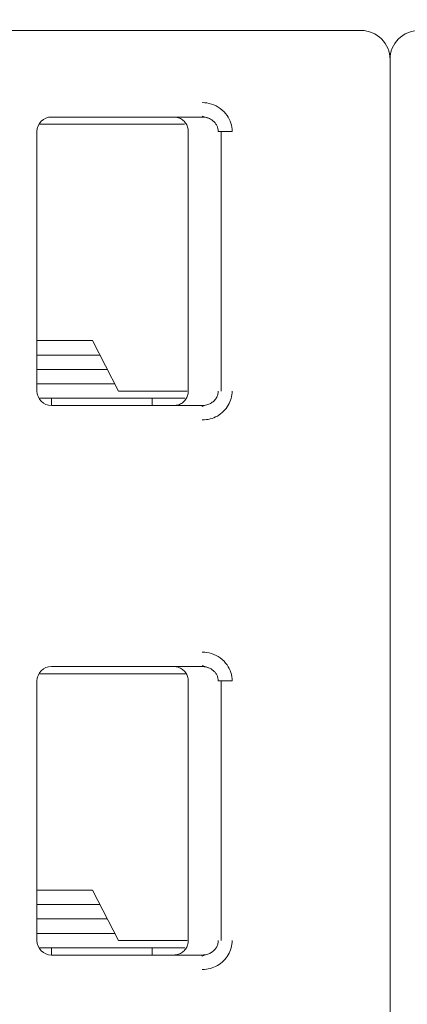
# Model space of a CAD drawing. Header units: millimetres. Extents: x -1114 to 1396, y -630 to 631.
# Tile 434 of 656: x 407.33 to 410.02, y -485.48 to -478.65. Entities that reach past the tile are written whole.
import ezdxf

# ---------------------------------------------------------------- set-up
doc = ezdxf.new("R2010")
doc.units = ezdxf.units.MM
doc.header["$MEASUREMENT"] = 0

msp = doc.modelspace()

# ---------------------------------------------------------------- linework, layer by layer
at = {"lineweight": 18}
for points, knots in [([(1038.9843, -629.7647), (1038.9843, -629.7647), (-1111.4882, -629.7647), (-1111.4882, -629.7647), (-1111.4882, -629.7647), (-1111.4882, -629.7647), (-1111.4882, 630.7883), (-1111.4882, 630.7883), (-1111.4882, 630.7883), (-1111.4882, 630.7883), (1038.9843, 630.7883), (1038.9843, 630.7883)], [0, 0, 0, 0, 0.333333, 0.333333, 0.333333, 0.333333, 0.666667, 0.666667, 0.666667, 0.666667, 1, 1, 1, 1]), ([(409.8952, -478.9266), (409.8952, -478.8736), (409.8742, -478.8227), (409.8367, -478.7852), (409.8367, -478.7852), (409.7992, -478.7477), (409.7483, -478.7266), (409.6952, -478.7266)], [0, 0, 0, 0, 0.5, 0.5, 0.5, 0.5, 1, 1, 1, 1]), ([(410.0952, -478.7266), (410.0422, -478.7266), (409.9913, -478.7477), (409.9538, -478.7852), (409.9538, -478.7852), (409.9163, -478.8227), (409.8952, -478.8736), (409.8952, -478.9266)], [0, 0, 0, 0, 0.5, 0.5, 0.5, 0.5, 1, 1, 1, 1]), ([(408.5927, -479.2266), (408.6147, -479.2264), (408.6358, -479.2297), (408.6569, -479.2365), (408.6569, -479.2365), (408.678, -479.2433), (408.6991, -479.2535), (408.7177, -479.2671), (408.7177, -479.2671), (408.7362, -479.2808), (408.7523, -479.2977), (408.7645, -479.315), (408.7645, -479.315), (408.7767, -479.3322), (408.785, -479.3497), (408.7907, -479.3682), (408.7907, -479.3682), (408.7965, -479.3867), (408.7996, -479.4063), (408.7997, -479.4266)], [0, 0, 0, 0, 0.2, 0.2, 0.2, 0.2, 0.4, 0.4, 0.4, 0.4, 0.6, 0.6, 0.6, 0.6, 0.8, 0.8, 0.8, 0.8, 1, 1, 1, 1]), ([(407.5452, -479.3266), (407.5187, -479.3266), (407.4933, -479.3371), (407.4745, -479.3559), (407.4745, -479.3559), (407.4558, -479.3746), (407.4452, -479.4001), (407.4452, -479.4266)], [0, 0, 0, 0, 0.5, 0.5, 0.5, 0.5, 1, 1, 1, 1]), ([(407.5452, -479.3266), (407.5187, -479.3266), (407.4933, -479.3371), (407.4745, -479.3559), (407.4745, -479.3559), (407.4558, -479.3746), (407.4452, -479.4001), (407.4452, -479.4266)], [0, 0, 0, 0, 0.5, 0.5, 0.5, 0.5, 1, 1, 1, 1]), ([(408.4952, -479.4266), (408.4952, -479.4162), (408.4936, -479.4057), (408.4904, -479.3958), (408.4904, -479.3958), (408.4872, -479.3858), (408.4823, -479.3764), (408.4762, -479.3679), (408.4762, -479.3679), (408.4701, -479.3595), (408.4627, -479.352), (408.4542, -479.3458), (408.4542, -479.3458), (408.4458, -479.3397), (408.4363, -479.3348), (408.4263, -479.3316), (408.4263, -479.3316), (408.4164, -479.3283), (408.4058, -479.3266), (408.3952, -479.3266)], [0, 0, 0, 0, 0.2, 0.2, 0.2, 0.2, 0.4, 0.4, 0.4, 0.4, 0.6, 0.6, 0.6, 0.6, 0.8, 0.8, 0.8, 0.8, 1, 1, 1, 1]), ([(408.5927, -479.3266), (408.6014, -479.3266), (408.6102, -479.3275), (408.6187, -479.3294), (408.6187, -479.3294), (408.627, -479.3312), (408.6352, -479.334), (408.6429, -479.3375), (408.6429, -479.3375), (408.6505, -479.341), (408.6577, -479.3454), (408.6642, -479.3504), (408.6642, -479.3504), (408.6704, -479.3552), (408.676, -479.3606), (408.6809, -479.3665), (408.6809, -479.3665), (408.6855, -479.3719), (408.6894, -479.3778), (408.6926, -479.3841), (408.6926, -479.3841), (408.6959, -479.3903), (408.6984, -479.3969), (408.7002, -479.4036), (408.7002, -479.4036), (408.7021, -479.4112), (408.7031, -479.4189), (408.7031, -479.4266)], [0, 0, 0, 0, 0.142857, 0.142857, 0.142857, 0.142857, 0.285714, 0.285714, 0.285714, 0.285714, 0.428571, 0.428571, 0.428571, 0.428571, 0.571429, 0.571429, 0.571429, 0.571429, 0.714286, 0.714286, 0.714286, 0.714286, 0.857143, 0.857143, 0.857143, 0.857143, 1, 1, 1, 1]), ([(407.4452, -481.2266), (407.4452, -481.2531), (407.4558, -481.2786), (407.4745, -481.2973), (407.4745, -481.2973), (407.4933, -481.3161), (407.5187, -481.3266), (407.5452, -481.3266)], [0, 0, 0, 0, 0.5, 0.5, 0.5, 0.5, 1, 1, 1, 1]), ([(407.4452, -481.2266), (407.4452, -481.2531), (407.4558, -481.2786), (407.4745, -481.2973), (407.4745, -481.2973), (407.4933, -481.3161), (407.5187, -481.3266), (407.5452, -481.3266)], [0, 0, 0, 0, 0.5, 0.5, 0.5, 0.5, 1, 1, 1, 1]), ([(408.4952, -481.2266), (408.4952, -481.237), (408.4936, -481.2475), (408.4904, -481.2574), (408.4904, -481.2574), (408.4872, -481.2674), (408.4823, -481.2768), (408.4762, -481.2853), (408.4762, -481.2853), (408.4701, -481.2938), (408.4627, -481.3012), (408.4542, -481.3074), (408.4542, -481.3074), (408.4458, -481.3135), (408.4363, -481.3184), (408.4263, -481.3216), (408.4263, -481.3216), (408.4164, -481.3249), (408.4058, -481.3266), (408.3952, -481.3266)], [0, 0, 0, 0, 0.2, 0.2, 0.2, 0.2, 0.4, 0.4, 0.4, 0.4, 0.6, 0.6, 0.6, 0.6, 0.8, 0.8, 0.8, 0.8, 1, 1, 1, 1]), ([(408.7031, -481.2266), (408.7031, -481.2351), (408.7019, -481.2436), (408.6996, -481.2518), (408.6996, -481.2518), (408.6972, -481.26), (408.6937, -481.2678), (408.6893, -481.2751), (408.6893, -481.2751), (408.6847, -481.2826), (408.6791, -481.2895), (408.6726, -481.2956), (408.6726, -481.2956), (408.666, -481.3019), (408.6586, -481.3073), (408.6505, -481.3118), (408.6505, -481.3118), (408.6419, -481.3166), (408.6327, -481.3202), (408.6231, -481.3227), (408.6231, -481.3227), (408.6132, -481.3253), (408.6029, -481.3266), (408.5927, -481.3266)], [0, 0, 0, 0, 0.166667, 0.166667, 0.166667, 0.166667, 0.333333, 0.333333, 0.333333, 0.333333, 0.5, 0.5, 0.5, 0.5, 0.666667, 0.666667, 0.666667, 0.666667, 0.833333, 0.833333, 0.833333, 0.833333, 1, 1, 1, 1]), ([(408.7997, -481.2266), (408.7997, -481.244), (408.7975, -481.2608), (408.793, -481.2773), (408.793, -481.2773), (408.7884, -481.2939), (408.7816, -481.3102), (408.7728, -481.3253), (408.7728, -481.3253), (408.7639, -481.3404), (408.7532, -481.3543), (408.7403, -481.3668), (408.7403, -481.3668), (408.7275, -481.3794), (408.7126, -481.3905), (408.6969, -481.3994), (408.6969, -481.3994), (408.6812, -481.4083), (408.6647, -481.415), (408.6473, -481.4195), (408.6473, -481.4195), (408.63, -481.424), (408.6118, -481.4264), (408.5927, -481.4266)], [0, 0, 0, 0, 0.166667, 0.166667, 0.166667, 0.166667, 0.333333, 0.333333, 0.333333, 0.333333, 0.5, 0.5, 0.5, 0.5, 0.666667, 0.666667, 0.666667, 0.666667, 0.833333, 0.833333, 0.833333, 0.833333, 1, 1, 1, 1]), ([(408.5927, -483.0366), (408.6147, -483.0364), (408.6358, -483.0397), (408.6569, -483.0465), (408.6569, -483.0465), (408.678, -483.0533), (408.6991, -483.0635), (408.7177, -483.0771), (408.7177, -483.0771), (408.7362, -483.0908), (408.7523, -483.1077), (408.7645, -483.125), (408.7645, -483.125), (408.7767, -483.1422), (408.785, -483.1597), (408.7907, -483.1782), (408.7907, -483.1782), (408.7965, -483.1967), (408.7996, -483.2163), (408.7997, -483.2366)], [0, 0, 0, 0, 0.2, 0.2, 0.2, 0.2, 0.4, 0.4, 0.4, 0.4, 0.6, 0.6, 0.6, 0.6, 0.8, 0.8, 0.8, 0.8, 1, 1, 1, 1]), ([(407.5452, -483.1366), (407.5187, -483.1366), (407.4933, -483.1471), (407.4745, -483.1659), (407.4745, -483.1659), (407.4558, -483.1846), (407.4452, -483.2101), (407.4452, -483.2366)], [0, 0, 0, 0, 0.5, 0.5, 0.5, 0.5, 1, 1, 1, 1]), ([(407.5452, -483.1366), (407.5187, -483.1366), (407.4933, -483.1471), (407.4745, -483.1659), (407.4745, -483.1659), (407.4558, -483.1846), (407.4452, -483.2101), (407.4452, -483.2366)], [0, 0, 0, 0, 0.5, 0.5, 0.5, 0.5, 1, 1, 1, 1]), ([(408.3952, -483.1366), (408.4058, -483.1366), (408.4162, -483.1383), (408.4262, -483.1415), (408.4262, -483.1415), (408.4362, -483.1448), (408.4457, -483.1496), (408.4541, -483.1558), (408.4541, -483.1558), (408.4626, -483.1619), (408.4701, -483.1694), (408.4762, -483.1779), (408.4762, -483.1779), (408.4823, -483.1864), (408.4872, -483.1959), (408.4904, -483.2058), (408.4904, -483.2058), (408.4936, -483.2158), (408.4952, -483.2262), (408.4952, -483.2366)], [0, 0, 0, 0, 0.2, 0.2, 0.2, 0.2, 0.4, 0.4, 0.4, 0.4, 0.6, 0.6, 0.6, 0.6, 0.8, 0.8, 0.8, 0.8, 1, 1, 1, 1]), ([(408.5927, -483.1366), (408.6014, -483.1366), (408.6102, -483.1375), (408.6187, -483.1394), (408.6187, -483.1394), (408.627, -483.1412), (408.6352, -483.144), (408.6429, -483.1475), (408.6429, -483.1475), (408.6505, -483.151), (408.6577, -483.1554), (408.6642, -483.1604), (408.6642, -483.1604), (408.6704, -483.1652), (408.676, -483.1706), (408.6809, -483.1765), (408.6809, -483.1765), (408.6855, -483.1819), (408.6894, -483.1878), (408.6926, -483.1941), (408.6926, -483.1941), (408.6959, -483.2003), (408.6984, -483.2069), (408.7002, -483.2136), (408.7002, -483.2136), (408.7021, -483.2212), (408.7031, -483.2289), (408.7031, -483.2366)], [0, 0, 0, 0, 0.142857, 0.142857, 0.142857, 0.142857, 0.285714, 0.285714, 0.285714, 0.285714, 0.428571, 0.428571, 0.428571, 0.428571, 0.571429, 0.571429, 0.571429, 0.571429, 0.714286, 0.714286, 0.714286, 0.714286, 0.857143, 0.857143, 0.857143, 0.857143, 1, 1, 1, 1]), ([(407.4452, -485.0366), (407.4452, -485.0631), (407.4558, -485.0886), (407.4745, -485.1073), (407.4745, -485.1073), (407.4933, -485.1261), (407.5187, -485.1366), (407.5452, -485.1366)], [0, 0, 0, 0, 0.5, 0.5, 0.5, 0.5, 1, 1, 1, 1]), ([(407.4452, -485.0366), (407.4452, -485.0631), (407.4558, -485.0886), (407.4745, -485.1073), (407.4745, -485.1073), (407.4933, -485.1261), (407.5187, -485.1366), (407.5452, -485.1366)], [0, 0, 0, 0, 0.5, 0.5, 0.5, 0.5, 1, 1, 1, 1]), ([(408.4952, -485.0366), (408.4952, -485.047), (408.4936, -485.0575), (408.4904, -485.0674), (408.4904, -485.0674), (408.4872, -485.0774), (408.4823, -485.0868), (408.4762, -485.0953), (408.4762, -485.0953), (408.4701, -485.1038), (408.4627, -485.1112), (408.4542, -485.1174), (408.4542, -485.1174), (408.4458, -485.1235), (408.4363, -485.1284), (408.4263, -485.1316), (408.4263, -485.1316), (408.4164, -485.1349), (408.4058, -485.1366), (408.3952, -485.1366)], [0, 0, 0, 0, 0.2, 0.2, 0.2, 0.2, 0.4, 0.4, 0.4, 0.4, 0.6, 0.6, 0.6, 0.6, 0.8, 0.8, 0.8, 0.8, 1, 1, 1, 1]), ([(408.7031, -485.0366), (408.7031, -485.0451), (408.7019, -485.0536), (408.6996, -485.0618), (408.6996, -485.0618), (408.6972, -485.07), (408.6937, -485.0778), (408.6893, -485.0851), (408.6893, -485.0851), (408.6847, -485.0926), (408.6791, -485.0995), (408.6726, -485.1056), (408.6726, -485.1056), (408.666, -485.1119), (408.6586, -485.1173), (408.6505, -485.1218), (408.6505, -485.1218), (408.6419, -485.1266), (408.6327, -485.1302), (408.6231, -485.1327), (408.6231, -485.1327), (408.6132, -485.1353), (408.6029, -485.1366), (408.5927, -485.1366)], [0, 0, 0, 0, 0.166667, 0.166667, 0.166667, 0.166667, 0.333333, 0.333333, 0.333333, 0.333333, 0.5, 0.5, 0.5, 0.5, 0.666667, 0.666667, 0.666667, 0.666667, 0.833333, 0.833333, 0.833333, 0.833333, 1, 1, 1, 1]), ([(408.7997, -485.0366), (408.7997, -485.054), (408.7975, -485.0708), (408.793, -485.0873), (408.793, -485.0873), (408.7884, -485.1039), (408.7816, -485.1202), (408.7728, -485.1353), (408.7728, -485.1353), (408.7639, -485.1504), (408.7532, -485.1643), (408.7403, -485.1768), (408.7403, -485.1768), (408.7275, -485.1894), (408.7126, -485.2005), (408.6969, -485.2094), (408.6969, -485.2094), (408.6812, -485.2183), (408.6647, -485.225), (408.6473, -485.2295), (408.6473, -485.2295), (408.63, -485.234), (408.6118, -485.2364), (408.5927, -485.2366)], [0, 0, 0, 0, 0.166667, 0.166667, 0.166667, 0.166667, 0.333333, 0.333333, 0.333333, 0.333333, 0.5, 0.5, 0.5, 0.5, 0.666667, 0.666667, 0.666667, 0.666667, 0.833333, 0.833333, 0.833333, 0.833333, 1, 1, 1, 1])]:
    msp.add_open_spline(points, degree=3, knots=knots, dxfattribs=at)
for points in [[(409.6952, -478.7266), (409.6952, -478.7266), (405.0952, -478.7266), (405.0952, -478.7266)], [(409.8952, -478.9266), (409.8952, -478.9266), (409.8952, -489.3466), (409.8952, -489.3466)], [(409.8952, -478.9266), (409.8952, -478.9266), (409.8952, -489.3466), (409.8952, -489.3466)], [(407.5452, -479.3266), (407.5452, -479.3266), (408.5927, -479.3266), (408.5927, -479.3266)], [(408.5927, -479.3266), (408.5927, -479.3266), (407.5452, -479.3266), (407.5452, -479.3266)], [(408.4939, -479.3266), (408.4939, -479.3266), (408.3952, -479.3266), (408.3952, -479.3266)], [(408.5927, -479.3266), (408.5927, -479.3266), (408.4939, -479.3266), (408.4939, -479.3266)], [(408.5916, -479.3197), (408.5916, -479.3197), (408.6353, -479.3344), (408.6353, -479.3344)], [(407.4452, -481.2266), (407.4452, -481.2266), (407.4452, -479.4266), (407.4452, -479.4266)], [(407.4452, -481.2266), (407.4452, -481.2266), (407.4452, -479.4266), (407.4452, -479.4266)], [(408.1261, -479.3766), (408.1261, -479.3766), (407.4586, -479.3766), (407.4586, -479.3766)], [(408.47, -479.3766), (408.47, -479.3766), (408.1261, -479.3766), (408.1261, -479.3766)], [(408.4952, -481.2266), (408.4952, -481.2266), (408.4952, -479.4266), (408.4952, -479.4266)], [(408.7031, -479.4266), (408.7031, -479.4266), (408.7997, -479.4266), (408.7997, -479.4266)], [(408.723, -481.2266), (408.723, -481.2266), (408.723, -479.4266), (408.723, -479.4266)], [(407.8296, -480.8766), (407.8296, -480.8766), (407.4452, -480.8766), (407.4452, -480.8766)], [(408.0101, -481.2266), (408.0101, -481.2266), (407.8296, -480.8766), (407.8296, -480.8766)], [(407.4453, -480.9766), (407.4453, -480.9766), (407.8812, -480.9766), (407.8812, -480.9766)], [(407.9327, -481.0766), (407.9327, -481.0766), (407.4453, -481.0766), (407.4453, -481.0766)], [(407.9843, -481.1766), (407.9843, -481.1766), (407.4453, -481.1766), (407.4453, -481.1766)], [(408.4718, -481.2766), (408.4718, -481.2766), (407.4587, -481.2766), (407.4587, -481.2766)], [(407.5452, -481.3266), (407.5452, -481.3266), (407.5452, -481.2766), (407.5452, -481.2766)], [(408.0101, -481.2266), (408.0101, -481.2266), (408.1261, -481.2266), (408.1261, -481.2266)], [(408.1261, -481.2266), (408.1261, -481.2266), (408.4887, -481.2266), (408.4887, -481.2266)], [(408.2452, -481.2766), (408.2452, -481.2766), (408.2452, -481.3266), (408.2452, -481.3266)], [(407.5452, -481.3266), (407.5452, -481.3266), (408.5927, -481.3266), (408.5927, -481.3266)], [(407.5452, -481.3266), (407.5452, -481.3266), (408.5927, -481.3266), (408.5927, -481.3266)], [(408.6149, -481.3245), (408.6149, -481.3245), (408.5916, -481.3335), (408.5916, -481.3335)], [(408.5927, -481.3334), (408.5927, -481.3334), (408.5927, -481.3266), (408.5927, -481.3266)], [(408.1261, -483.1866), (408.1261, -483.1866), (407.4586, -483.1866), (407.4586, -483.1866)], [(407.5452, -483.1366), (407.5452, -483.1366), (408.5927, -483.1366), (408.5927, -483.1366)], [(407.5452, -483.1366), (407.5452, -483.1366), (408.5927, -483.1366), (408.5927, -483.1366)], [(408.4754, -483.1866), (408.4754, -483.1866), (408.1261, -483.1866), (408.1261, -483.1866)], [(408.5927, -483.1366), (408.5927, -483.1366), (408.3952, -483.1366), (408.3952, -483.1366)], [(408.5916, -483.1297), (408.5916, -483.1297), (408.6353, -483.1444), (408.6353, -483.1444)], [(407.4452, -485.0366), (407.4452, -485.0366), (407.4452, -483.2366), (407.4452, -483.2366)], [(407.4452, -485.0366), (407.4452, -485.0366), (407.4452, -483.2366), (407.4452, -483.2366)], [(408.4952, -485.0366), (408.4952, -485.0366), (408.4952, -483.2366), (408.4952, -483.2366)], [(408.7031, -483.2366), (408.7031, -483.2366), (408.7997, -483.2366), (408.7997, -483.2366)], [(408.723, -485.0366), (408.723, -485.0366), (408.723, -483.2366), (408.723, -483.2366)], [(407.8296, -484.6866), (407.8296, -484.6866), (407.4452, -484.6866), (407.4452, -484.6866)], [(408.0101, -485.0366), (408.0101, -485.0366), (407.8296, -484.6866), (407.8296, -484.6866)], [(407.4453, -484.7866), (407.4453, -484.7866), (407.8812, -484.7866), (407.8812, -484.7866)], [(407.9327, -484.8866), (407.9327, -484.8866), (407.4453, -484.8866), (407.4453, -484.8866)], [(407.9843, -484.9866), (407.9843, -484.9866), (407.4453, -484.9866), (407.4453, -484.9866)], [(408.4718, -485.0866), (408.4718, -485.0866), (407.4587, -485.0866), (407.4587, -485.0866)], [(407.5452, -485.1366), (407.5452, -485.1366), (407.5452, -485.0866), (407.5452, -485.0866)], [(408.0101, -485.0366), (408.0101, -485.0366), (408.1261, -485.0366), (408.1261, -485.0366)], [(408.1261, -485.0366), (408.1261, -485.0366), (408.4887, -485.0366), (408.4887, -485.0366)], [(408.2452, -485.0866), (408.2452, -485.0866), (408.2452, -485.1366), (408.2452, -485.1366)], [(407.5452, -485.1366), (407.5452, -485.1366), (408.5927, -485.1366), (408.5927, -485.1366)], [(407.5452, -485.1366), (407.5452, -485.1366), (408.5927, -485.1366), (408.5927, -485.1366)], [(408.6149, -485.1345), (408.6149, -485.1345), (408.5916, -485.1435), (408.5916, -485.1435)], [(408.5927, -485.1434), (408.5927, -485.1434), (408.5927, -485.1366), (408.5927, -485.1366)]]:
    msp.add_open_spline(points, degree=3, dxfattribs=at)

doc.saveas('drawing.dxf')
